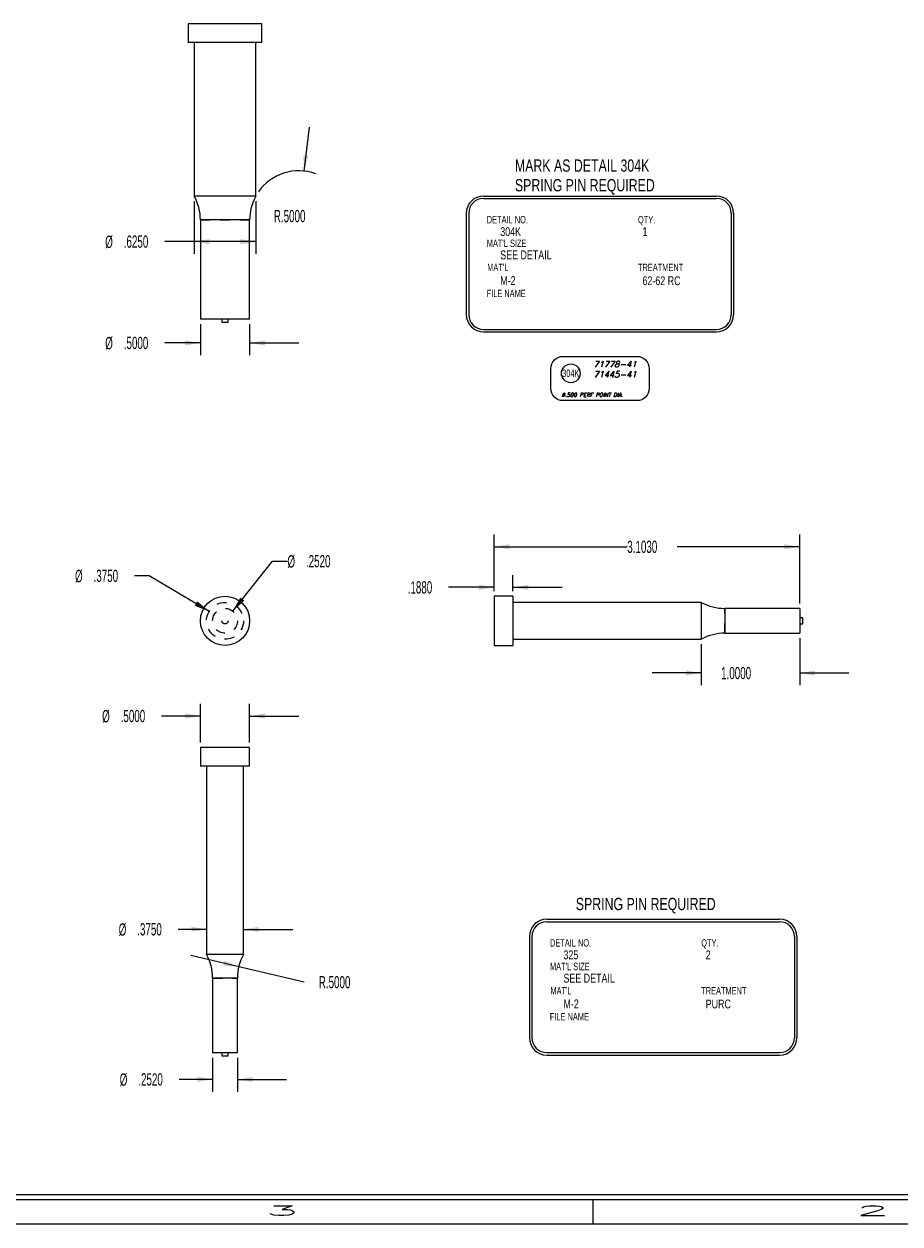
# Model space of a CAD drawing. Header units: inches. Extents: x 220 to 877, y 4 to 174.
# Tile 491 of 656: x 562.63 to 571.53, y 37.75 to 49.95. Entities that reach past the tile are written whole.
import ezdxf

# ---------------------------------------------------------------- set-up
doc = ezdxf.new("R2010")
doc.units = ezdxf.units.IN
doc.header["$LTSCALE"] = 0.5
doc.header["$MEASUREMENT"] = 0
doc.linetypes.add('HIDDEN', pattern=[0.225, 0.15, -0.075])
for name, color, linetype in [('APP-M-S', 30, 'Continuous'), ('SID-M-D', 42, 'Continuous'), ('SID-M-H', 4, 'HIDDEN'), ('SID-M-M', 233, 'Continuous'), ('SID-M-S', 105, 'Continuous')]:
    doc.layers.add(name, color=color, linetype=linetype)
doc.styles.add('I', font='ITALIC.SHX')
doc.styles.add('R', font='ROMAND.SHX')
doc.styles.add('SLDTEXTSTYLE0', font='TXT', dxfattribs={"width": 0.595745})

# ---------------------------------------------------------------- blocks, each defined once
blk = doc.blocks.new('*U9')
at = {"layer": 'SID-M-S'}
for p, q in [((-34, -0.25), (0, -0.25)), ((-34, -0.3), (0, -0.3)), ((-11, -0.3), (-11, -0.55)), ((-34, -0.55), (0, -0.55))]:
    blk.add_line(p, q, dxfattribs=at)
at = {"layer": 'SID-M-D', "style": 'R', "width": 4}
for s, p in [('3', (-14.327, -0.464)), ('2', (-8.327, -0.464))]:
    blk.add_text(s, height=0.1, dxfattribs=at).set_placement(p)

msp = doc.modelspace()

# ---------------------------------------------------------------- linework, layer by layer
at = {"layer": 'SID-M-D'}
for p, q in [((565.47871, 48.45642), (565.53232, 48.90354)), ((567.30148, 48.20265), (569.66746, 48.20265)), ((564.3626, 48.15137), (564.3626, 47.61367)), ((564.9876, 48.15137), (564.9876, 47.61367)), ((567.30148, 48.17765), (569.66746, 48.17765)), ((567.12648, 48.02765), (567.12648, 46.99713)), ((567.15148, 48.02765), (567.15148, 46.99713)), ((569.81746, 48.02765), (569.81746, 46.99713)), ((569.84246, 48.02765), (569.84246, 46.99713)), ((564.9876, 47.73867), (564.06214, 47.73867)), ((564.4251, 46.90137), (564.4251, 46.58348)), ((564.9251, 46.90137), (564.9251, 46.58348)), ((567.30148, 46.84713), (569.66746, 46.84713)), ((567.30148, 46.82213), (569.66746, 46.82213)), ((564.4251, 46.70848), (564.06214, 46.70848)), ((564.9251, 46.70848), (565.4251, 46.70848)), ((567.41092, 44.18402), (567.41092, 44.76199)), ((570.51392, 44.06002), (570.51392, 44.76199)), ((567.41092, 44.63699), (568.76176, 44.63699)), ((570.51392, 44.63699), (569.26975, 44.63699)), ((564.75372, 43.98248), (565.15879, 44.48975)), ((565.15879, 44.48975), (565.30879, 44.48975)), ((563.90539, 44.34065), (563.75539, 44.34065)), ((564.51384, 43.97969), (563.90539, 44.34065)), ((567.59892, 44.18402), (567.59892, 44.34942)), ((567.41092, 44.22442), (566.94682, 44.22442)), ((567.59892, 44.22442), (568.09892, 44.22442)), ((570.51392, 43.70802), (570.51392, 43.22845)), ((569.51392, 43.64652), (569.51392, 43.22845)), ((569.51392, 43.35345), (569.01392, 43.35345)), ((570.51392, 43.35345), (571.01392, 43.35345)), ((564.4251, 42.6456), (564.4251, 43.04071)), ((564.9251, 42.6456), (564.9251, 43.04071)), ((564.4251, 42.91571), (564.03078, 42.91571)), ((564.9251, 42.91571), (565.4251, 42.91571)), ((564.4876, 40.7473), (564.19918, 40.7473)), ((564.8626, 40.7473), (565.3626, 40.7473)), ((567.94372, 40.84977), (570.3097, 40.84977)), ((567.94372, 40.82477), (570.3097, 40.82477)), ((567.76872, 40.67477), (567.76872, 39.64425)), ((567.79372, 40.67477), (567.79372, 39.64425)), ((570.4597, 40.67477), (570.4597, 39.64425)), ((570.4847, 40.67477), (570.4847, 39.64425)), ((565.47784, 40.21054), (564.32795, 40.48255)), ((564.5491, 39.4426), (564.5491, 39.09657)), ((564.8011, 39.4426), (564.8011, 39.09657)), ((567.94372, 39.49425), (570.3097, 39.49425)), ((567.94372, 39.46925), (570.3097, 39.46925)), ((564.5491, 39.22157), (564.2097, 39.22157)), ((564.8011, 39.22157), (565.3011, 39.22157))]:
    msp.add_line(p, q, dxfattribs=at)
for centre, radius, start, end in [((565.4251, 47.95931), 0.5, 69.808758, 145.334382), ((567.30148, 48.02765), 0.175, 90, 180), ((569.66746, 48.02765), 0.175, 0, 90), ((567.30148, 48.02765), 0.15, 90, 180), ((569.66746, 48.02765), 0.15, 0, 90), ((567.30148, 46.99713), 0.175, 180, 270), ((567.30148, 46.99713), 0.15, 180, 270), ((569.66746, 46.99713), 0.15, 270, 0), ((569.66746, 46.99713), 0.175, 270, 0), ((567.94372, 40.67477), 0.175, 90, 180), ((567.94372, 40.67477), 0.15, 90, 180), ((570.3097, 40.67477), 0.175, 0, 90), ((570.3097, 40.67477), 0.15, 0, 90), ((567.94372, 39.64425), 0.175, 180, 270), ((567.94372, 39.64425), 0.15, 180, 270), ((570.3097, 39.64425), 0.15, 270, 0), ((570.3097, 39.64425), 0.175, 270, 0)]:
    msp.add_arc(centre, radius, start, end, dxfattribs=at)
for points in [[(565.47871, 48.45642), (565.52128, 48.60874), (565.46958, 48.61431)], [(564.3626, 47.73867), (564.5186, 47.71267), (564.5186, 47.76467)], [(564.9876, 47.73867), (564.8316, 47.76467), (564.8316, 47.71267)], [(564.4251, 46.70848), (564.2691, 46.73448), (564.2691, 46.68248)], [(564.9251, 46.70848), (565.0811, 46.68248), (565.0811, 46.73448)], [(567.41092, 44.63699), (567.56692, 44.61099), (567.56692, 44.66299)], [(570.51392, 44.63699), (570.35792, 44.66299), (570.35792, 44.61099)], [(567.41092, 44.22442), (567.25492, 44.25042), (567.25492, 44.19842)], [(567.59892, 44.22442), (567.75492, 44.19842), (567.75492, 44.25042)], [(564.51384, 43.97969), (564.39294, 44.08165), (564.36641, 44.03692)], [(564.75372, 43.98248), (564.87138, 44.08816), (564.83075, 44.12061)], [(569.51392, 43.35345), (569.35792, 43.37945), (569.35792, 43.32745)], [(570.51392, 43.35345), (570.66992, 43.32745), (570.66992, 43.37945)], [(564.4251, 42.91571), (564.2691, 42.94171), (564.2691, 42.88971)], [(564.9251, 42.91571), (565.0811, 42.88971), (565.0811, 42.94171)], [(564.4876, 40.7473), (564.3316, 40.7733), (564.3316, 40.7213)], [(564.8626, 40.7473), (565.0186, 40.7213), (565.0186, 40.7733)], [(564.81453, 40.36745), (564.6687, 40.42866), (564.65673, 40.37806)], [(564.5491, 39.22157), (564.3931, 39.24757), (564.3931, 39.19557)], [(564.8011, 39.22157), (564.9571, 39.19557), (564.9571, 39.24757)]]:
    msp.add_solid(points, dxfattribs=at)
at = {"layer": 'SID-M-H'}
for p, q in [((564.4251, 47.95931), (564.9251, 47.95931)), ((569.75417, 43.75802), (569.75417, 44.01002)), ((564.5491, 40.25235), (564.8011, 40.25235))]:
    msp.add_line(p, q, dxfattribs=at)
for radius in [0.1875, 0.126, 0.0315]:
    msp.add_circle((564.6751, 43.88402), radius, dxfattribs=at)
at = {"layer": 'SID-M-M'}
msp.add_lwpolyline([(567.98447, 46.24713), (567.98447, 46.44713, -0.41421356), (568.10947, 46.57213), (568.85947, 46.57213, -0.41421356), (568.98447, 46.44713), (568.98447, 46.24713, -0.41421356), (568.85947, 46.12213), (568.10947, 46.12213, -0.41421356)], format="xyb", close=True, dxfattribs=at)
msp.add_circle((568.18775, 46.39988), 0.09531, dxfattribs=at)
at = {"layer": 'SID-M-S'}
for p, q in [((564.3001, 49.95137), (564.3001, 49.76337)), ((565.0501, 49.95137), (564.3001, 49.95137)), ((565.0501, 49.76337), (565.0501, 49.95137)), ((565.0501, 49.76337), (564.3001, 49.76337)), ((564.3626, 49.76337), (564.3626, 48.20137)), ((564.9876, 48.20137), (564.9876, 49.76337)), ((564.9876, 48.20137), (564.3626, 48.20137)), ((564.4251, 47.95931), (564.4251, 46.95137)), ((564.9251, 47.95931), (564.4251, 47.95931)), ((564.9251, 46.95137), (564.9251, 47.95931)), ((564.9251, 46.95137), (564.4251, 46.95137)), ((564.6436, 46.95137), (564.6436, 46.91987)), ((564.6436, 46.91987), (564.7066, 46.91987)), ((564.7066, 46.91987), (564.7066, 46.95137)), ((567.59892, 44.13402), (567.41092, 44.13402)), ((567.41092, 44.13402), (567.41092, 43.63402)), ((567.59892, 44.13402), (567.59892, 43.63402)), ((569.51392, 44.07152), (567.59892, 44.07152)), ((569.51392, 44.07152), (569.51392, 43.69652)), ((570.51392, 44.01002), (569.75417, 44.01002)), ((569.75417, 44.01002), (569.75417, 43.75802)), ((570.51392, 44.01002), (570.51392, 43.75802)), ((570.54542, 43.91552), (570.51392, 43.91552)), ((570.51392, 43.85252), (570.54542, 43.85252)), ((570.54542, 43.85252), (570.54542, 43.91552)), ((567.59892, 43.69652), (569.51392, 43.69652)), ((569.75417, 43.75802), (570.51392, 43.75802)), ((567.41092, 43.63402), (567.59892, 43.63402)), ((564.4251, 42.5956), (564.4251, 42.4076)), ((564.9251, 42.5956), (564.4251, 42.5956)), ((564.9251, 42.4076), (564.9251, 42.5956)), ((564.9251, 42.4076), (564.4251, 42.4076)), ((564.4876, 42.4076), (564.4876, 40.4926)), ((564.8626, 40.4926), (564.8626, 42.4076)), ((564.8626, 40.4926), (564.4876, 40.4926)), ((564.5491, 40.25235), (564.5491, 39.4926)), ((564.8011, 40.25235), (564.5491, 40.25235)), ((564.8011, 39.4926), (564.8011, 40.25235)), ((564.8011, 39.4926), (564.5491, 39.4926)), ((564.6436, 39.4926), (564.6436, 39.4611)), ((564.6436, 39.4611), (564.7066, 39.4611)), ((564.7066, 39.4611), (564.7066, 39.4926))]:
    msp.add_line(p, q, dxfattribs=at)
msp.add_circle((564.6751, 43.88402), 0.25, dxfattribs=at)
for centre, start, end in [((563.9251, 47.95931), 0, 28.955024), ((565.4251, 47.95931), 151.044976, 180), ((569.75417, 44.51002), 241.282566, 270), ((569.75417, 43.25802), 90, 118.717434), ((564.0491, 40.25235), 0, 28.717434), ((565.3011, 40.25235), 151.282566, 180)]:
    msp.add_arc(centre, 0.5, start, end, dxfattribs=at)

# ---------------------------------------------------------------- block references
at = {"layer": 'SID-M-D'}
msp.add_blockref('*U9', (579.41073, 38.30167), dxfattribs=at)

# ---------------------------------------------------------------- texts
at = {"layer": 'APP-M-S', "insert": (568.09414, 46.20114), "char_height": 0.04, "width": 0.8061587, "attachment_point": 1, "style": 'I'}
msp.add_mtext('{Ø.500 PERF POINT DIA.}', dxfattribs=at)
at = {"layer": 'SID-M-D', "style": 'SLDTEXTSTYLE0', "width": 0.75}
for s, height, p in [('MARK AS DETAIL 304K', 0.125, (567.62004, 48.44967)), ('SPRING PIN REQUIRED', 0.125, (567.62004, 48.24991)), ('DETAIL NO.', 0.075, (567.33436, 47.92486)), ('QTY.', 0.075, (568.8706, 47.92486)), ('304K', 0.09, (567.4713, 47.79558)), ('1', 0.09, (568.91633, 47.79558)), ("MAT'L SIZE", 0.075, (567.33436, 47.68475)), ('SEE DETAIL', 0.09, (567.4713, 47.55877)), ("MAT'L", 0.075, (567.33899, 47.43858)), ('TREATMENT', 0.075, (568.8706, 47.43858)), ('M-2', 0.09, (567.4713, 47.29754)), ('62-62 RC', 0.09, (568.91633, 47.29646)), ('FILE NAME', 0.075, (567.33306, 47.17445)), ('SPRING PIN REQUIRED', 0.125, (568.23868, 40.94242)), ('DETAIL NO.', 0.075, (567.97659, 40.57198)), ('QTY.', 0.075, (569.51284, 40.57198)), ('325', 0.09, (568.11354, 40.4427)), ('2', 0.09, (569.55856, 40.4427)), ("MAT'L SIZE", 0.075, (567.97659, 40.33187)), ('SEE DETAIL', 0.09, (568.11354, 40.20589)), ("MAT'L", 0.075, (567.98122, 40.0857)), ('TREATMENT', 0.075, (569.51284, 40.0857)), ('M-2', 0.09, (568.11354, 39.94466)), ('PURC', 0.09, (569.55856, 39.94358)), ('FILE NAME', 0.075, (567.9753, 39.82157))]:
    msp.add_text(s, height=height, dxfattribs=at).set_placement(p)
at = {"layer": 'SID-M-D', "style": 'SLDTEXTSTYLE0'}
for s, insert, char_height, attachment_point in [('R.5000', (565.17098, 48.06108), 0.125, 1), ('%%c', (563.458, 47.79963), 0.125, 1), ('.6250', (563.64652, 47.80154), 0.125, 1), ('%%c', (563.458, 46.76944), 0.125, 1), ('.5000', (563.64652, 46.77135), 0.125, 1), ('{304K }', (568.18771, 46.4388), 0.075, 2), ('3.1030', (568.76176, 44.6989), 0.125, 1), ('%%c', (565.30879, 44.55071), 0.125, 1), ('.2520', (565.49731, 44.55262), 0.125, 1), ('%%c', (563.15125, 44.40161), 0.125, 1), ('.3750', (563.33977, 44.40352), 0.125, 1), ('.1880', (566.53119, 44.28634), 0.125, 1), ('{1.0000}', (569.71527, 43.41537), 0.125, 1), ('%%c', (563.42664, 42.97667), 0.125, 1), ('.5000', (563.61516, 42.97858), 0.125, 1), ('%%c', (563.59504, 40.80826), 0.125, 1), ('.3750', (563.78355, 40.81017), 0.125, 1), ('R.5000', (565.62784, 40.27246), 0.125, 1), ('%%c', (563.60556, 39.28253), 0.125, 1), ('.2520', (563.79408, 39.28444), 0.125, 1)]:
    msp.add_mtext(s, dxfattribs=dict(at, insert=insert, char_height=char_height, attachment_point=attachment_point))
at = {"layer": 'SID-M-D', "insert": (568.41615, 46.52393), "char_height": 0.062, "width": 0.502552, "attachment_point": 1, "style": 'I'}
msp.add_mtext('{71778-41\\P71445-41}', dxfattribs=at)

doc.saveas('drawing.dxf')
